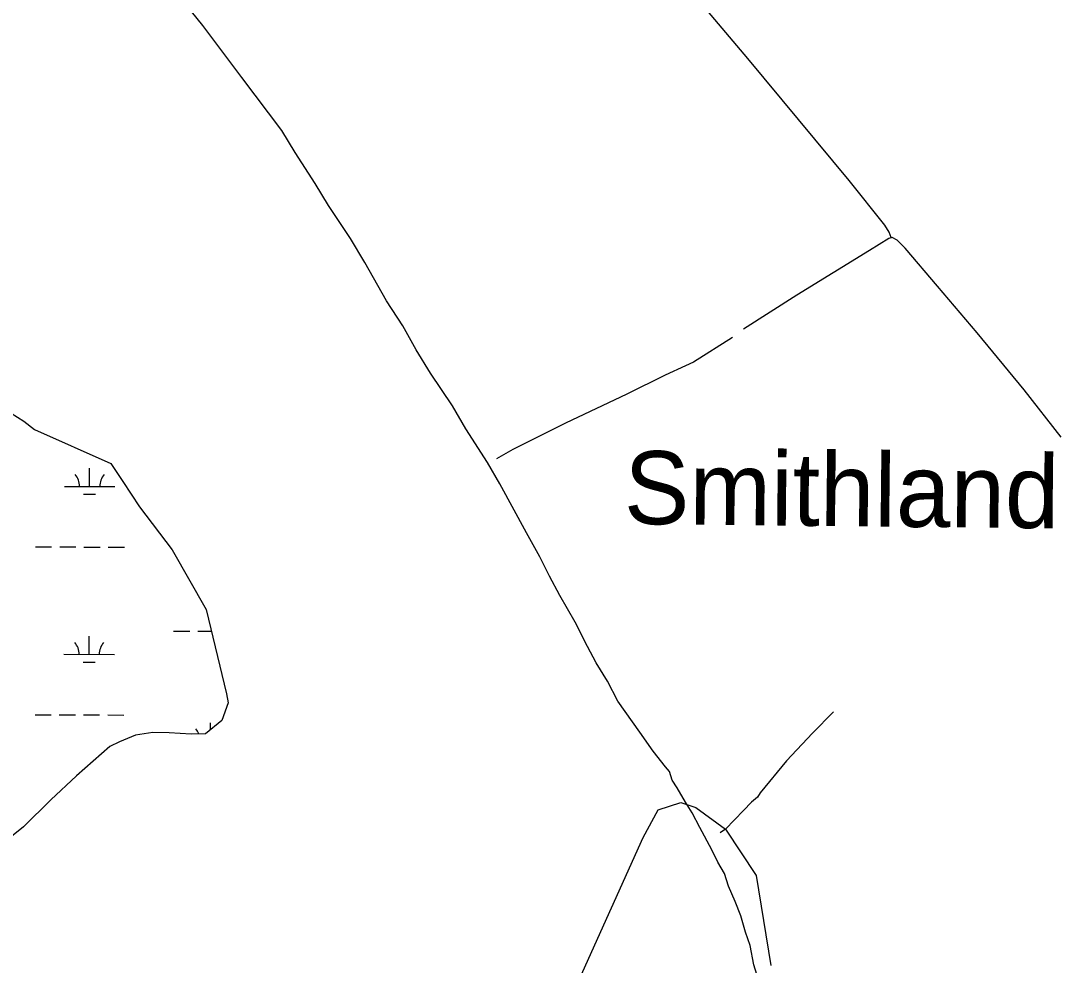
# Model space of a CAD drawing. Extents: x 3161615 to 3199515, y 867541 to 892976.
# Drawn here: x 3173645 to 3175706, y 875647 to 877519 of the extents above; entities that cross this region are included whole.
import ezdxf

# ---------------------------------------------------------------- set-up
doc = ezdxf.new("R2010")
doc.units = 0
for name, color, linetype in [('V-SITE-VEGE', 7, 'Continuous'), ('V-TOPO-GNAM-IDEN', 7, 'Continuous'), ('V-TOPO-SHOR', 7, 'Continuous'), ('V-WETL-SWMP', 7, 'Continuous')]:
    doc.layers.add(name, color=color, linetype=linetype)

msp = doc.modelspace()

# ---------------------------------------------------------------- linework, layer by layer
at = {"layer": 'V-SITE-VEGE'}
for p, q in [((3174005.3, 877509.4), (3173958, 877568.5)), ((3174037.4, 877467.4), (3174005.3, 877509.4)), ((3174082.7, 877406.3), (3174037.4, 877467.4)), ((3174162.1, 877301.3), (3174082.7, 877406.3)), ((3174188.5, 877257.4), (3174162.1, 877301.3)), ((3174228.1, 877196.4), (3174188.5, 877257.4)), ((3174254.6, 877152.5), (3174228.1, 877196.4)), ((3174298, 877087.6), (3174254.6, 877152.5)), ((3174326.3, 877039.9), (3174298, 877087.6)), ((3174369.6, 876963.6), (3174326.3, 877039.9)), ((3174401.7, 876914), (3174369.6, 876963.6)), ((3174428.1, 876866.4), (3174401.7, 876914)), ((3174456.4, 876820.6), (3174428.1, 876866.4)), ((3174499.8, 876755.7), (3174456.4, 876820.6)), ((3174526.2, 876709.9), (3174499.8, 876755.7)), ((3174569.6, 876643.1), (3174526.2, 876709.9)), ((3174594.2, 876601.2), (3174569.6, 876643.1)), ((3174646.9, 876503.9), (3174594.2, 876601.2)), ((3174673.3, 876456.3), (3174646.9, 876503.9)), ((3174692.1, 876418.1), (3174673.3, 876456.3)), ((3174712.9, 876380), (3174692.1, 876418.1)), ((3174743, 876326.6), (3174712.9, 876380)), ((3174767.5, 876278.9), (3174743, 876326.6)), ((3174784.5, 876246.5), (3174767.5, 876278.9)), ((3174807.1, 876210.3), (3174784.5, 876246.5)), ((3174827.9, 876170.2), (3174807.1, 876210.3)), ((3174871.3, 876109.1), (3174827.9, 876170.2)), ((3174897.7, 876071), (3174871.3, 876109.1)), ((3174922.3, 876040.4), (3174897.7, 876071)), ((3174929.9, 876030.9), (3174922.3, 876040.4)), ((3174935.5, 876013.7), (3174929.9, 876030.9)), ((3174944.9, 875998.5), (3174935.5, 876013.7)), ((3174961.9, 875969.9), (3174944.9, 875998.5)), ((3174975.1, 875948.9), (3174961.9, 875969.9)), ((3174990.2, 875920.3), (3174975.1, 875948.9)), ((3174999.6, 875903.1), (3174990.2, 875920.3)), ((3175014.7, 875874.5), (3174999.6, 875903.1)), ((3175026, 875851.6), (3175014.7, 875874.5)), ((3175039.2, 875828.7), (3175026, 875851.6)), ((3175046.7, 875804), (3175039.2, 875828.7)), ((3175059.8, 875773.5), (3175046.7, 875804)), ((3175071.1, 875744.9), (3175059.8, 875773.5)), ((3175080.4, 875712.5), (3175071.1, 875744.9)), ((3175089.8, 875685.9), (3175080.4, 875712.5)), ((3175097.2, 875647.8), (3175089.8, 875685.9)), ((3175102.9, 875628.7), (3175097.2, 875647.8))]:
    msp.add_line(p, q, dxfattribs=at)
at = {"layer": 'V-TOPO-SHOR'}
for points in [[(3175369.4, 877089), (3175365, 877099.9), (3175356.5, 877113.9), (3175286.2, 877202.3), (3175085.4, 877444.1), (3174911, 877651.1), (3174795.1, 877792.3), (3174687.4, 877917.8), (3174567, 878067.4), (3174459.2, 878192), (3174386.3, 878285), (3174316.8, 878367.8), (3174207.6, 878495.2), (3174071.1, 878660.8)], [(3175706, 876693.7), (3175632.3, 876787.1), (3175539.2, 876900.2), (3175461, 876992.5), (3175396.8, 877068.4), (3175381.2, 877084.2), (3175370.9, 877089.6), (3175364.3, 877087.1), (3175326.5, 877063.2), (3175182.5, 876974.9), (3175076.9, 876907.9)], [(3175054.7, 876891.3), (3174977.5, 876842), (3174961.5, 876834.9), (3174921.1, 876816.6), (3174845.6, 876779.1), (3174723.9, 876721.4), (3174619.5, 876668.9), (3174587.1, 876650.5)], [(3175254.9, 876148.9), (3175213.4, 876106.9), (3175161.7, 876052), (3175109.7, 875988.4), (3175104.6, 875980.4), (3175092.6, 875970.3), (3175076.4, 875953.4), (3175041.1, 875916.7), (3175030.1, 875909.4)], [(3174752.1, 875621.2), (3174877.5, 875900), (3174907.5, 875954.8), (3174952.4, 875969.6), (3174982.3, 875959.6), (3175041.1, 875916.7), (3175101.6, 875824.6), (3175131, 875646.4)]]:
    msp.add_lwpolyline(points, dxfattribs=at)
at = {"layer": 'V-WETL-SWMP'}
for p, q in [((3173781.2, 876595.9), (3173781.3, 876631.9)), ((3173731.2, 876596), (3173831.2, 876595.7)), ((3173769.2, 876580.5), (3173793.2, 876580.4)), ((3173674, 876476.1), (3173706, 876476)), ((3173722, 876476), (3173754, 876475.9)), ((3173770, 876475.8), (3173802, 876475.7)), ((3173818, 876475.7), (3173850, 876475.6)), ((3173947.5, 876309.2), (3173979.5, 876309.1)), ((3173995.5, 876309), (3174022.6, 876309)), ((3173780.3, 876263.2), (3173780.4, 876299.2)), ((3173730.3, 876263.3), (3173830.3, 876263.1)), ((3173768.3, 876247.8), (3173792.3, 876247.7)), ((3173673.1, 876143.4), (3173705.1, 876143.3)), ((3173721.1, 876143.3), (3173753.1, 876143.2)), ((3173769.1, 876143.2), (3173801.1, 876143.1)), ((3173817.1, 876143), (3173849.1, 876142.9)), ((3174020.4, 876113.3), (3174020.4, 876127.7))]:
    msp.add_line(p, q, dxfattribs=at)
msp.add_lwpolyline([(3173587.4, 876764.7), (3173651, 876725.1), (3173672.2, 876708.6), (3173823.2, 876641.6), (3173846.7, 876605.5), (3173880, 876555.5), (3173945, 876470.1), (3174012.3, 876352), (3174052.4, 876184.9), (3174055.6, 876166.9), (3174043.1, 876131.8), (3174011.1, 876105.8), (3173982.5, 876105.1), (3173939.1, 876107.8), (3173906.4, 876108), (3173872, 876103.2), (3173840.1, 876089.5), (3173821.2, 876080.6), (3173755.1, 876022.6), (3173704.5, 875974.9), (3173650.4, 875921.2), (3173593.1, 875875.9)], dxfattribs=at)
for centre, start, end in [((3173726, 876596.5), 359.0699, 40.6135), ((3173836.5, 876596.2), 139.0699, 180.6135), ((3173725.1, 876263.8), 359.0699, 40.6135), ((3173835.5, 876263.5), 139.0699, 180.6135), ((3173965.1, 876092.4), 21.9119, 40.6135)]:
    msp.add_arc(centre, 35.2, start, end, dxfattribs=at)

# ---------------------------------------------------------------- texts
at = {"layer": 'V-TOPO-GNAM-IDEN'}
msp.add_text('Smithland', height=145, rotation=359.4173, dxfattribs=at).set_placement((3174839.5, 876521.6))

doc.saveas('drawing.dxf')
